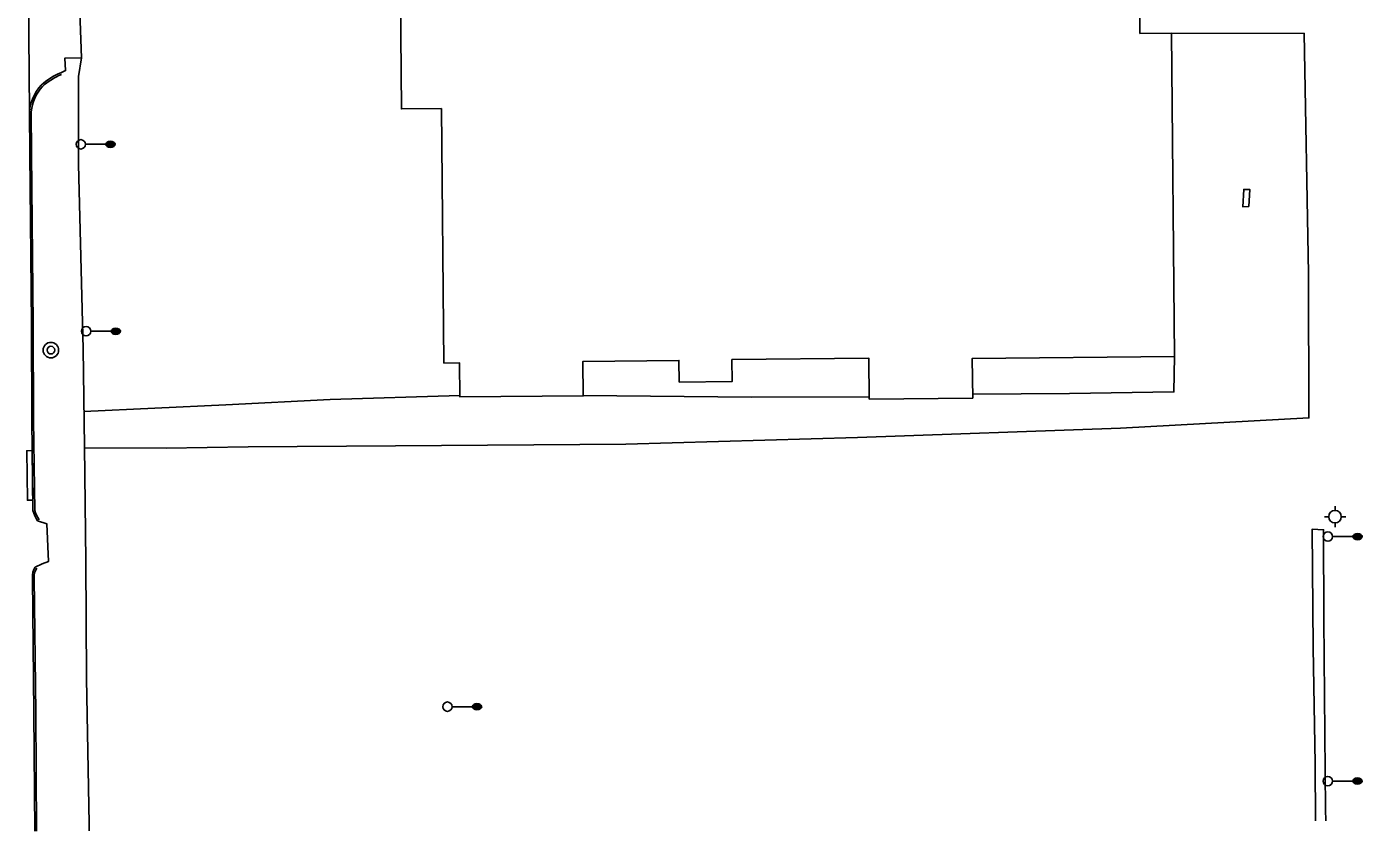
# Model space of a CAD drawing. Extents: x 2145380 to 2156929, y 139568 to 149130.
# Drawn here: x 2146481.8 to 2146909.6, y 142453.4 to 142711.1 of the extents above; entities that cross this region are included whole.
import ezdxf

# ---------------------------------------------------------------- set-up
doc = ezdxf.new("R2010")
doc.units = 0
for name, color, linetype in [('Default', 7, 'Continuous'), ('TOPO_Asphalt', 7, 'Continuous'), ('TOPO_Building', 7, 'Continuous'), ('TOPO_Curb Back', 7, 'Continuous'), ('TOPO_DRAIN_Inlet Grate', 7, 'Continuous'), ('TOPO_Guardrail', 7, 'Continuous'), ('TOPO_Light Pole', 7, 'Continuous'), ('TOPO_San Manhole', 7, 'Continuous'), ('TOPO_Wall Freestanding', 7, 'Continuous'), ('TOPO_Water Fire Hydrant', 7, 'Continuous')]:
    doc.layers.add(name, color=color, linetype=linetype)

# ---------------------------------------------------------------- blocks, each defined once
blk = doc.blocks.new('LP')
at = {"layer": 'TOPO_Light Pole'}
blk.add_line((3.8, 0), (20.3, 0), dxfattribs=at)
for points in [[(20.3, 0), (27.9, 0)], [(20.3, 0), (23.5, 0)], [(20.8, 1.3), (27.4, 1.3)], [(20.8, 1.3), (23.5, 1.3)], [(23.7, 1.3), (27.4, 1.3)], [(23.7, 0), (27.9, 0)], [(20.8, -1.3), (27.4, -1.3)], [(20.8, -1.3), (23.5, -1.3)], [(23.7, -1.3), (27.4, -1.3)]]:
    blk.add_lwpolyline(points, dxfattribs=at)
blk.add_circle((0, 0), 3.81, dxfattribs=at)
blk.add_ellipse((24.1, 0), major_axis=(3.81, 0), ratio=0.666667, dxfattribs=at)
blk = doc.blocks.new('FIRHYD')
at = {"layer": 'TOPO_Water Fire Hydrant'}
for p, q in [((0, 10.2), (0, 17.3)), ((10.2, 0), (17.3, 0)), ((-10.2, 0), (-17.3, 0)), ((0, -10.2), (0, -17.3))]:
    blk.add_line(p, q, dxfattribs=at)
blk.add_circle((0, 0), 10.2, dxfattribs=at)
blk = doc.blocks.new('EXMHSS')
at = {"layer": 'Default'}
for radius in [6.3, 3.13]:
    blk.add_circle((0, 0), radius, dxfattribs=at)

msp = doc.modelspace()

# ---------------------------------------------------------------- linework, layer by layer
at = {"layer": 'TOPO_Asphalt'}
for p, q in [((2146482.65, 142683.89), (2146482.25, 142736.29)), ((2146498.74, 142718.77), (2146499.38, 142701.17))]:
    msp.add_line(p, q, dxfattribs=at)
for points in [[(2146492.71, 142696.37), (2146494.24, 142697.06), (2146494.02, 142701.07), (2146499.38, 142701.17), (2146498.4, 142695.18)], [(2146892.38, 142632.09), (2146892.49, 142585.82), (2146832.18, 142582.54), (2146747.96, 142579.51), (2146673.67, 142577.43), (2146599.94, 142576.86), (2146552.71, 142576.56), (2146526.46, 142576.17), (2146500.27, 142576.18)], [(2146784.8, 142593.38), (2146815.86, 142593.62), (2146849.28, 142594.15), (2146849.44, 142605.48)], [(2146500.11, 142587.87), (2146545.55, 142589.97), (2146579.02, 142591.71), (2146620.54, 142592.98)], [(2146660.06, 142592.95), (2146713.99, 142592.51), (2146751.69, 142592.62)], [(2146484.51, 142538.05), (2146486.74, 142539.09), (2146488.79, 142539.84), (2146488.23, 142551.9), (2146485.28, 142552.88)]]:
    msp.add_lwpolyline(points, dxfattribs=at)
at = {"layer": 'TOPO_Building'}
msp.add_lwpolyline([(2146601.39, 142732.28), (2146601.84, 142684.81), (2146614.65, 142684.93), (2146615.42, 142603.39), (2146620.44, 142603.44), (2146620.54, 142592.52), (2146660.06, 142592.89), (2146659.96, 142603.94), (2146690.73, 142604.23), (2146690.79, 142597.27), (2146707.76, 142597.43), (2146707.69, 142604.52), (2146751.57, 142604.93), (2146751.7, 142591.86), (2146784.81, 142592.18), (2146784.69, 142604.87), (2146849.44, 142605.48), (2146848.46, 142709.08), (2146838.36, 142708.98), (2146838.02, 142744.93)], dxfattribs=at)
at = {"layer": 'TOPO_Curb Back'}
for points in [[(2146483.79, 142556.1), (2146483.39, 142585.2), (2146483.3, 142615.81), (2146482.74, 142670.51), (2146482.65, 142683.89)], [(2146484.39, 142556.19), (2146483.99, 142585.21), (2146483.9, 142615.82), (2146483.33, 142670.51), (2146483.25, 142683.87)], [(2146484.38, 142453.39), (2146484.11, 142491.44), (2146483.61, 142534.53)], [(2146484.98, 142453.4), (2146484.71, 142491.44), (2146484.21, 142534.57)]]:
    msp.add_lwpolyline(points, dxfattribs=at)
for centre, radius, start, end in [((2146500.89, 142676.4), 21.59, 112.2806, 132.0999), ((2146497.1, 142682.6), 14.51, 137.4163, 174.8903), ((2146497.1, 142682.6), 13.91, 137.5307, 174.7734), ((2146500.89, 142676.4), 20.99, 112.2806, 132.0236), ((2146494.69, 142559.2), 11.33, 195.857, 213.8897), ((2146494.69, 142559.2), 10.73, 196.2754, 213.8897), ((2146488.76, 142535.1), 5.17, 145.2146, 186.2606), ((2146488.76, 142535.1), 4.57, 145.2146, 186.617)]:
    msp.add_arc(centre, radius, start, end, dxfattribs=at)
at = {"layer": 'TOPO_DRAIN_Inlet Grate'}
for points in [[(2146873.26, 142653.53), (2146873.57, 142659.01), (2146871.63, 142659.04), (2146871.29, 142653.48)], [(2146483.74, 142559.46), (2146483.53, 142575.33), (2146481.79, 142575.3), (2146482.01, 142559.44)]]:
    msp.add_lwpolyline(points, close=True, dxfattribs=at)
at = {"layer": 'TOPO_Guardrail'}
for points in [[(2146498.4, 142695.18), (2146498.41, 142666.97), (2146499.84, 142607.96), (2146500.26, 142576.71), (2146500.78, 142539.99), (2146500.98, 142502.36), (2146501.83, 142455.8), (2146501.75, 142453.53)], [(2146897.9, 142456.73), (2146897.86, 142460.32), (2146897.28, 142521.19), (2146897.21, 142550), (2146893.54, 142550.14), (2146893.85, 142512.24), (2146894.46, 142474.99), (2146894.63, 142456.7)]]:
    msp.add_lwpolyline(points, dxfattribs=at)
at = {"layer": 'TOPO_Wall Freestanding'}
msp.add_lwpolyline([(2146848.46, 142709.08), (2146891.02, 142709.01), (2146892.38, 142632.09)], dxfattribs=at)

# ---------------------------------------------------------------- block references
at = {"layer": 'TOPO_Light Pole', "xscale": 0.39370000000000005, "yscale": 0.3937000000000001}
for p in [(2146499.13, 142673.46), (2146500.83, 142613.59), (2146898.6, 142547.79), (2146616.54, 142493.31), (2146898.56, 142469.49)]:
    msp.add_blockref('LP', p, dxfattribs=at)
at = {"layer": 'TOPO_San Manhole', "xscale": 0.39370000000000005, "yscale": 0.3937000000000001}
msp.add_blockref('EXMHSS', (2146489.54, 142607.53), dxfattribs=at)
at = {"layer": 'TOPO_Water Fire Hydrant', "xscale": 0.19685000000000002, "yscale": 0.19685000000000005}
msp.add_blockref('FIRHYD', (2146900.88, 142554.18), dxfattribs=at)

doc.saveas('drawing.dxf')
